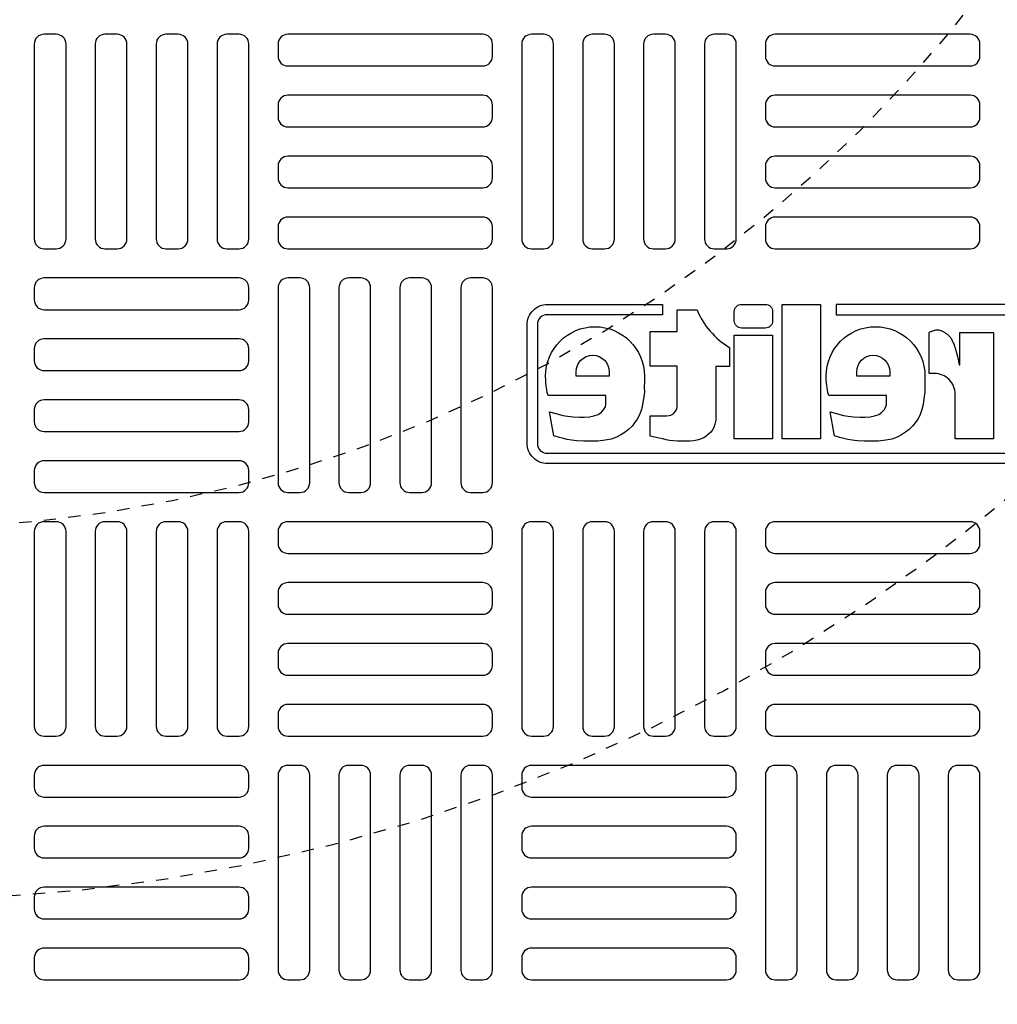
# Model space of a CAD drawing. Extents: x -169 to 7270, y -140 to 2984.
# Tile 480 of 656: x 1522 to 1530, y 1464 to 1472. Entities that reach past the tile are written whole.
import ezdxf

# ---------------------------------------------------------------- set-up
doc = ezdxf.new("R2010")
doc.units = 0
doc.header["$MEASUREMENT"] = 0
doc.linetypes.add('HIDDEN2', pattern=[0.28125, 0.1875, -0.09375])
doc.layers.get('DEFPOINTS').update_dxf_attribs({"linetype": 'CONTINUOUS'})
doc.layers.add('TANK-MANHOLE-COVER-40', color=2, linetype='CONTINUOUS')
doc.layers.add('TANK-MANHOLE-COVER-HATCH-40', color=252, linetype='CONTINUOUS')

msp = doc.modelspace()

# ---------------------------------------------------------------- linework, layer by layer
at = {"layer": 'DEFPOINTS', "color": 8, "linetype": 'HIDDEN2', "ltscale": 0.125}
msp.add_circle((1521.25097, 1479.01916), 14, dxfattribs=at)
msp.add_circle((1521.25097, 1479.01916), 14, dxfattribs=at)
msp.add_circle((1521.25097, 1479.01916), 14, dxfattribs=at)
msp.add_circle((1521.25097, 1479.01916), 14, dxfattribs=at)
at = {"layer": 'DEFPOINTS', "color": 8, "linetype": 'HIDDEN2', "ltscale": 0.5}
msp.add_circle((1521.25097, 1479.01916), 11, dxfattribs=at)
msp.add_circle((1521.25097, 1479.01916), 11, dxfattribs=at)
msp.add_circle((1521.25097, 1479.01916), 11, dxfattribs=at)
msp.add_circle((1521.25097, 1479.01916), 11, dxfattribs=at)
at = {"layer": 'TANK-MANHOLE-COVER-40', "color": 2}
for points in [[(1527.42674, 1469.82969), (1527.42674, 1469.74627), (1526.49423, 1469.74627, 0.4142136), (1526.41572, 1469.66775), (1526.41572, 1468.7053, 0.4142136), (1526.49423, 1468.62678), (1531.96197, 1468.62678), (1531.89904, 1468.54336), (1526.49914, 1468.54336, -0.4142136), (1526.33229, 1468.71021), (1526.33229, 1469.66284, -0.4142136), (1526.49914, 1469.82969)], [(1528.25656, 1469.63806), (1528.06575, 1469.63806, -0.4142136), (1528.00616, 1469.69765), (1528.00616, 1469.7701, -0.4142136), (1528.06575, 1469.82969), (1528.25656, 1469.82969, -0.4142136), (1528.31615, 1469.7701), (1528.31615, 1469.69765, -0.4142136)], [(1527.32592, 1468.76586), (1527.32592, 1468.92941), (1527.46274, 1468.92941, 0.4142136), (1527.54616, 1469.01284), (1527.54616, 1469.32998), (1527.32592, 1469.32998), (1527.32592, 1469.61069), (1527.54616, 1469.61069), (1527.54616, 1469.78461), (1527.70558, 1469.78461, 0.1618679), (1527.96755, 1469.48171), (1527.96755, 1469.32872), (1527.85615, 1469.32872), (1527.85615, 1468.894), (1527.84993, 1468.86155), (1527.84239, 1468.83607), (1527.8308, 1468.81579), (1527.81572, 1468.79783), (1527.79833, 1468.78103), (1527.77804, 1468.76423), (1527.75948, 1468.75206), (1527.71658, 1468.73468), (1527.68005, 1468.72773), (1527.64816, 1468.72426), (1527.62091, 1468.72426), (1527.58438, 1468.72426), (1527.54669, 1468.72426), (1527.51538, 1468.72657), (1527.48291, 1468.73063), (1527.45682, 1468.73584), (1527.42841, 1468.7428), (1527.39884, 1468.74917), (1527.36174, 1468.75786)], [(1526.96989, 1469.02099), (1526.96989, 1469.09436), (1526.50331, 1469.09436), (1526.49583, 1469.11697), (1526.49232, 1469.13801), (1526.48725, 1469.17151), (1526.48413, 1469.19684), (1526.48296, 1469.22099), (1526.48205, 1469.25017, -1), (1527.28024, 1469.25017), (1527.27972, 1469.21022), (1527.27879, 1469.16124), (1527.27972, 1469.11965), (1527.27232, 1469.06697), (1527.26492, 1469.02168), (1527.25567, 1468.98009), (1527.23809, 1468.93203), (1527.22237, 1468.90338), (1527.20109, 1468.87381), (1527.18074, 1468.84608), (1527.15299, 1468.81836), (1527.12432, 1468.7971), (1527.09009, 1468.77492), (1527.05587, 1468.75828), (1527.01147, 1468.74165), (1526.96337, 1468.73148), (1526.90509, 1468.72501), (1526.84404, 1468.72409), (1526.79224, 1468.72409), (1526.73582, 1468.72778), (1526.69234, 1468.73333), (1526.65719, 1468.73795), (1526.62574, 1468.74627), (1526.59337, 1468.75366), (1526.55729, 1468.76475), (1526.54987, 1468.76821), (1526.5143, 1468.96268), (1526.56583, 1468.94821), (1526.59331, 1468.93997), (1526.62171, 1468.93265), (1526.66018, 1468.92533), (1526.70323, 1468.92075), (1526.75545, 1468.91892), (1526.79392, 1468.91801), (1526.83697, 1468.92167), (1526.87178, 1468.92808), (1526.90659, 1468.93997), (1526.93316, 1468.96011), (1526.95062, 1468.97763), (1526.96514, 1469.00269)], [(1528.78035, 1468.96268), (1528.83188, 1468.94821), (1528.85936, 1468.93997), (1528.88776, 1468.93265), (1528.92623, 1468.92533), (1528.96929, 1468.92075), (1529.0215, 1468.91892), (1529.05997, 1468.91801), (1529.10303, 1468.92167), (1529.13784, 1468.92808), (1529.17264, 1468.93997), (1529.19921, 1468.96011), (1529.21667, 1468.97763), (1529.23119, 1469.00269), (1529.23595, 1469.02099), (1529.23595, 1469.09436), (1528.76937, 1469.09436), (1528.76188, 1469.11697), (1528.75838, 1469.13801), (1528.75331, 1469.17151), (1528.75019, 1469.19684), (1528.74902, 1469.22099), (1528.74811, 1469.25017, -1), (1529.5463, 1469.25017), (1529.54577, 1469.21022), (1529.54485, 1469.16124), (1529.54577, 1469.11965), (1529.53837, 1469.06697), (1529.53097, 1469.02168), (1529.52172, 1468.98009), (1529.50415, 1468.93203), (1529.48842, 1468.90338), (1529.46715, 1468.87381), (1529.4468, 1468.84608), (1529.41905, 1468.81836), (1529.39037, 1468.7971), (1529.35615, 1468.77492), (1529.32192, 1468.75828), (1529.27752, 1468.74165), (1529.22942, 1468.73148), (1529.17115, 1468.72501), (1529.1101, 1468.72409), (1529.0583, 1468.72409), (1529.00187, 1468.72778), (1528.9584, 1468.73333), (1528.92325, 1468.73795), (1528.8918, 1468.74627), (1528.85942, 1468.75366), (1528.82335, 1468.76475), (1528.81593, 1468.76821)], [(1526.72908, 1469.25017), (1526.72908, 1469.28485, -1), (1526.99584, 1469.28485), (1526.99584, 1469.25017)], [(1528.99513, 1469.25017), (1528.99513, 1469.28485, -1), (1529.2619, 1469.28485), (1529.2619, 1469.25017)]]:
    msp.add_lwpolyline(points, format="xyb", close=True, dxfattribs=at)
for points in [[(1528.70173, 1468.74258), (1528.39174, 1468.74258), (1528.39174, 1469.82969), (1528.70173, 1469.82969)], [(1530.54637, 1469.74627), (1530.54637, 1469.82969), (1528.82812, 1469.82969), (1528.82812, 1469.74627)], [(1528.31615, 1468.74258), (1528.00616, 1468.74258), (1528.00616, 1469.58184), (1528.31615, 1469.58184)]]:
    msp.add_lwpolyline(points, close=True, dxfattribs=at)
msp.add_lwpolyline([(1529.82344, 1469.34209), (1529.82923, 1469.34209), (1529.82923, 1469.60309), (1530.10044, 1469.60309), (1530.10044, 1468.74258), (1529.79045, 1468.74258), (1529.79045, 1469.10444, 0.4142136), (1529.6236, 1469.2713), (1529.5799, 1469.2713), (1529.5799, 1469.60309, -0.0155145), (1529.59348, 1469.60992, -0.0247331), (1529.60232, 1469.61351, -0.0059457), (1529.61798, 1469.61878, -0.0128698), (1529.6253, 1469.62094, -0.049414), (1529.64178, 1469.62364, -0.0539295), (1529.65708, 1469.62297, -0.0366274), (1529.67157, 1469.61965, -0.0425645), (1529.68344, 1469.61486, -0.0062906), (1529.6938, 1469.60946, -0.008872), (1529.70102, 1469.60541, -0.0093213), (1529.71256, 1469.59837, -0.0097415), (1529.72333, 1469.59122, -0.0289061), (1529.73353, 1469.58325, -0.0276934), (1529.74317, 1469.57379, -0.0266299), (1529.75224, 1469.56271, -0.0416471), (1529.75703, 1469.55489, -0.0002646), (1529.76198, 1469.54504, -0.0001633), (1529.76998, 1469.52907, -0.000116), (1529.7792, 1469.51067, -0.0006659), (1529.7808, 1469.50746, -0.0348426), (1529.7834, 1469.50117, -0.014153), (1529.78824, 1469.48517, -0.0016759), (1529.79196, 1469.47129, 0.0030302), (1529.79568, 1469.45742, 0.0003982), (1529.79939, 1469.44393, -0.0007237), (1529.80311, 1469.43045, -0.0016601), (1529.8075, 1469.41422, -0.0066972), (1529.80852, 1469.41018, -0.0037939), (1529.80938, 1469.40644, -0.0006926), (1529.81393, 1469.38587, -0.0002719), (1529.81448, 1469.38336, -0.0000196), (1529.82204, 1469.34871, -0.0026773), (1529.82311, 1469.34367, -0.0001013), (1529.82344, 1469.34209)], format="xyb", dxfattribs=at)
at = {"layer": 'TANK-MANHOLE-COVER-40', "color": 4, "linetype": 'Continuous'}
msp.add_circle((1521.2502, 1479.01916), 22.63902, dxfattribs=at)
at = {"layer": 'TANK-MANHOLE-COVER-40', "color": 1, "linetype": 'Continuous'}
msp.add_circle((1521.2502, 1479.01916), 22.44094, dxfattribs=at)
at = {"layer": 'TANK-MANHOLE-COVER-40', "color": 2, "linetype": 'Continuous'}
msp.add_circle((1521.2502, 1479.01916), 21.65354, dxfattribs=at)
at = {"layer": 'TANK-MANHOLE-COVER-HATCH-40', "linetype": 'Continuous', "flags": 128}
for points in [[(1522.4313, 1472.01129, 0.4142136), (1522.35256, 1471.93255), (1522.35256, 1470.35774, 0.4142136), (1522.4313, 1470.279), (1522.52973, 1470.279, 0.4142136), (1522.60847, 1470.35774), (1522.60847, 1471.93255, 0.4142136), (1522.52973, 1472.01129)], [(1522.92343, 1472.01129, 0.4142136), (1522.84469, 1471.93255), (1522.84469, 1470.35774, 0.4142136), (1522.92343, 1470.279), (1523.02185, 1470.279, 0.4142136), (1523.10059, 1470.35774), (1523.10059, 1471.93255, 0.4142136), (1523.02185, 1472.01129)], [(1523.41555, 1472.01129, 0.4142136), (1523.33681, 1471.93255), (1523.33681, 1470.35774, 0.4142136), (1523.41555, 1470.279), (1523.51398, 1470.279, 0.4142136), (1523.59272, 1470.35774), (1523.59272, 1471.93255, 0.4142136), (1523.51398, 1472.01129)], [(1523.90768, 1472.01129, 0.4142136), (1523.82894, 1471.93255), (1523.82894, 1470.35774, 0.4142136), (1523.90768, 1470.279), (1524.0061, 1470.279, 0.4142136), (1524.08485, 1470.35774), (1524.08485, 1471.93255, 0.4142136), (1524.0061, 1472.01129)], [(1524.32107, 1471.83412, 0.4142136), (1524.39981, 1471.75538), (1525.97461, 1471.75538, 0.4142136), (1526.05335, 1471.83412), (1526.05335, 1471.93255, 0.4142136), (1525.97461, 1472.01129), (1524.39981, 1472.01129, 0.4142136), (1524.32107, 1471.93255)], [(1526.36831, 1472.01129, 0.4142136), (1526.28957, 1471.93255), (1526.28957, 1470.35774, 0.4142136), (1526.36831, 1470.279), (1526.46673, 1470.279, 0.4142136), (1526.54547, 1470.35774), (1526.54547, 1471.93255, 0.4142136), (1526.46673, 1472.01129)], [(1526.86044, 1472.01129, 0.4142136), (1526.7817, 1471.93255), (1526.7817, 1470.35774, 0.4142136), (1526.86044, 1470.279), (1526.95886, 1470.279, 0.4142136), (1527.0376, 1470.35774), (1527.0376, 1471.93255, 0.4142136), (1526.95886, 1472.01129)], [(1527.35256, 1472.01129, 0.4142136), (1527.27382, 1471.93255), (1527.27382, 1470.35774, 0.4142136), (1527.35256, 1470.279), (1527.45099, 1470.279, 0.4142136), (1527.52973, 1470.35774), (1527.52973, 1471.93255, 0.4142136), (1527.45099, 1472.01129)], [(1527.84469, 1472.01129, 0.4142136), (1527.76595, 1471.93255), (1527.76595, 1470.35774, 0.4142136), (1527.84469, 1470.279), (1527.94311, 1470.279, 0.4142136), (1528.02185, 1470.35774), (1528.02185, 1471.93255, 0.4142136), (1527.94311, 1472.01129)], [(1528.25807, 1471.83412, 0.4142136), (1528.33681, 1471.75538), (1529.91162, 1471.75538, 0.4142136), (1529.99036, 1471.83412), (1529.99036, 1471.93255, 0.4142136), (1529.91162, 1472.01129), (1528.33681, 1472.01129, 0.4142136), (1528.25807, 1471.93255)], [(1524.32107, 1471.34199, 0.4142136), (1524.39981, 1471.26325), (1525.97461, 1471.26325, 0.4142136), (1526.05335, 1471.34199), (1526.05335, 1471.44042, 0.4142136), (1525.97461, 1471.51916), (1524.39981, 1471.51916, 0.4142136), (1524.32107, 1471.44042)], [(1528.25807, 1471.34199, 0.4142136), (1528.33681, 1471.26325), (1529.91162, 1471.26325, 0.4142136), (1529.99036, 1471.34199), (1529.99036, 1471.44042, 0.4142136), (1529.91162, 1471.51916), (1528.33681, 1471.51916, 0.4142136), (1528.25807, 1471.44042)], [(1524.32107, 1470.84987, 0.4142136), (1524.39981, 1470.77113), (1525.97461, 1470.77113, 0.4142136), (1526.05335, 1470.84987), (1526.05335, 1470.94829, 0.4142136), (1525.97461, 1471.02703), (1524.39981, 1471.02703, 0.4142136), (1524.32107, 1470.94829)], [(1528.25807, 1470.84987, 0.4142136), (1528.33681, 1470.77113), (1529.91162, 1470.77113, 0.4142136), (1529.99036, 1470.84987), (1529.99036, 1470.94829, 0.4142136), (1529.91162, 1471.02703), (1528.33681, 1471.02703, 0.4142136), (1528.25807, 1470.94829)], [(1524.32107, 1470.35774, 0.4142136), (1524.39981, 1470.279), (1525.97461, 1470.279, 0.4142136), (1526.05335, 1470.35774), (1526.05335, 1470.45617, 0.4142136), (1525.97461, 1470.53491), (1524.39981, 1470.53491, 0.4142136), (1524.32107, 1470.45617)], [(1528.25807, 1470.35774, 0.4142136), (1528.33681, 1470.279), (1529.91162, 1470.279, 0.4142136), (1529.99036, 1470.35774), (1529.99036, 1470.45617, 0.4142136), (1529.91162, 1470.53491), (1528.33681, 1470.53491, 0.4142136), (1528.25807, 1470.45617)], [(1524.08485, 1469.96404, 0.4142136), (1524.0061, 1470.04278), (1522.4313, 1470.04278, 0.4142136), (1522.35256, 1469.96404), (1522.35256, 1469.86562, 0.4142136), (1522.4313, 1469.78688), (1524.0061, 1469.78688, 0.4142136), (1524.08485, 1469.86562)], [(1524.39981, 1470.04278, 0.4142136), (1524.32107, 1469.96404), (1524.32107, 1468.38924, 0.4142136), (1524.39981, 1468.3105), (1524.49823, 1468.3105, 0.4142136), (1524.57697, 1468.38924), (1524.57697, 1469.96404, 0.4142136), (1524.49823, 1470.04278)], [(1524.89193, 1470.04278, 0.4142136), (1524.81319, 1469.96404), (1524.81319, 1468.38924, 0.4142136), (1524.89193, 1468.3105), (1524.99036, 1468.3105, 0.4142136), (1525.0691, 1468.38924), (1525.0691, 1469.96404, 0.4142136), (1524.99036, 1470.04278)], [(1525.38406, 1470.04278, 0.4142136), (1525.30532, 1469.96404), (1525.30532, 1468.38924, 0.4142136), (1525.38406, 1468.3105), (1525.48248, 1468.3105, 0.4142136), (1525.56122, 1468.38924), (1525.56122, 1469.96404, 0.4142136), (1525.48248, 1470.04278)], [(1525.87618, 1470.04278, 0.4142136), (1525.79744, 1469.96404), (1525.79744, 1468.38924, 0.4142136), (1525.87618, 1468.3105), (1525.97461, 1468.3105, 0.4142136), (1526.05335, 1468.38924), (1526.05335, 1469.96404, 0.4142136), (1525.97461, 1470.04278)], [(1524.08485, 1469.47192, 0.4142136), (1524.0061, 1469.55066), (1522.4313, 1469.55066, 0.4142136), (1522.35256, 1469.47192), (1522.35256, 1469.37349, 0.4142136), (1522.4313, 1469.29475), (1524.0061, 1469.29475, 0.4142136), (1524.08485, 1469.37349)], [(1524.08485, 1468.97979, 0.4142136), (1524.0061, 1469.05853), (1522.4313, 1469.05853, 0.4142136), (1522.35256, 1468.97979), (1522.35256, 1468.88136, 0.4142136), (1522.4313, 1468.80262), (1524.0061, 1468.80262, 0.4142136), (1524.08485, 1468.88136)], [(1524.08485, 1468.48766, 0.4142136), (1524.0061, 1468.5664), (1522.4313, 1468.5664, 0.4142136), (1522.35256, 1468.48766), (1522.35256, 1468.38924, 0.4142136), (1522.4313, 1468.3105), (1524.0061, 1468.3105, 0.4142136), (1524.08485, 1468.38924)], [(1522.4313, 1468.07428, 0.4142136), (1522.35256, 1467.99554), (1522.35256, 1466.42073, 0.4142136), (1522.4313, 1466.34199), (1522.52973, 1466.34199, 0.4142136), (1522.60847, 1466.42073), (1522.60847, 1467.99554, 0.4142136), (1522.52973, 1468.07428)], [(1522.92343, 1468.07428, 0.4142136), (1522.84469, 1467.99554), (1522.84469, 1466.42073, 0.4142136), (1522.92343, 1466.34199), (1523.02185, 1466.34199, 0.4142136), (1523.10059, 1466.42073), (1523.10059, 1467.99554, 0.4142136), (1523.02185, 1468.07428)], [(1523.41555, 1468.07428, 0.4142136), (1523.33681, 1467.99554), (1523.33681, 1466.42073, 0.4142136), (1523.41555, 1466.34199), (1523.51398, 1466.34199, 0.4142136), (1523.59272, 1466.42073), (1523.59272, 1467.99554, 0.4142136), (1523.51398, 1468.07428)], [(1523.90768, 1468.07428, 0.4142136), (1523.82894, 1467.99554), (1523.82894, 1466.42073, 0.4142136), (1523.90768, 1466.34199), (1524.0061, 1466.34199, 0.4142136), (1524.08485, 1466.42073), (1524.08485, 1467.99554, 0.4142136), (1524.0061, 1468.07428)], [(1524.32107, 1467.89711, 0.4142136), (1524.39981, 1467.81837), (1525.97461, 1467.81837, 0.4142136), (1526.05335, 1467.89711), (1526.05335, 1467.99554, 0.4142136), (1525.97461, 1468.07428), (1524.39981, 1468.07428, 0.4142136), (1524.32107, 1467.99554)], [(1526.36831, 1468.07428, 0.4142136), (1526.28957, 1467.99554), (1526.28957, 1466.42073, 0.4142136), (1526.36831, 1466.34199), (1526.46673, 1466.34199, 0.4142136), (1526.54547, 1466.42073), (1526.54547, 1467.99554, 0.4142136), (1526.46673, 1468.07428)], [(1526.86044, 1468.07428, 0.4142136), (1526.7817, 1467.99554), (1526.7817, 1466.42073, 0.4142136), (1526.86044, 1466.34199), (1526.95886, 1466.34199, 0.4142136), (1527.0376, 1466.42073), (1527.0376, 1467.99554, 0.4142136), (1526.95886, 1468.07428)], [(1527.35256, 1468.07428, 0.4142136), (1527.27382, 1467.99554), (1527.27382, 1466.42073, 0.4142136), (1527.35256, 1466.34199), (1527.45099, 1466.34199, 0.4142136), (1527.52973, 1466.42073), (1527.52973, 1467.99554, 0.4142136), (1527.45099, 1468.07428)], [(1527.84469, 1468.07428, 0.4142136), (1527.76595, 1467.99554), (1527.76595, 1466.42073, 0.4142136), (1527.84469, 1466.34199), (1527.94311, 1466.34199, 0.4142136), (1528.02185, 1466.42073), (1528.02185, 1467.99554, 0.4142136), (1527.94311, 1468.07428)], [(1528.25807, 1467.89711, 0.4142136), (1528.33681, 1467.81837), (1529.91162, 1467.81837, 0.4142136), (1529.99036, 1467.89711), (1529.99036, 1467.99554, 0.4142136), (1529.91162, 1468.07428), (1528.33681, 1468.07428, 0.4142136), (1528.25807, 1467.99554)], [(1524.32107, 1467.40499, 0.4142136), (1524.39981, 1467.32625), (1525.97461, 1467.32625, 0.4142136), (1526.05335, 1467.40499), (1526.05335, 1467.50341, 0.4142136), (1525.97461, 1467.58215), (1524.39981, 1467.58215, 0.4142136), (1524.32107, 1467.50341)], [(1528.25807, 1467.40499, 0.4142136), (1528.33681, 1467.32625), (1529.91162, 1467.32625, 0.4142136), (1529.99036, 1467.40499), (1529.99036, 1467.50341, 0.4142136), (1529.91162, 1467.58215), (1528.33681, 1467.58215, 0.4142136), (1528.25807, 1467.50341)], [(1524.32107, 1466.91286, 0.4142136), (1524.39981, 1466.83412), (1525.97461, 1466.83412, 0.4142136), (1526.05335, 1466.91286), (1526.05335, 1467.01129, 0.4142136), (1525.97461, 1467.09003), (1524.39981, 1467.09003, 0.4142136), (1524.32107, 1467.01129)], [(1528.25807, 1466.91286, 0.4142136), (1528.33681, 1466.83412), (1529.91162, 1466.83412, 0.4142136), (1529.99036, 1466.91286), (1529.99036, 1467.01129, 0.4142136), (1529.91162, 1467.09003), (1528.33681, 1467.09003, 0.4142136), (1528.25807, 1467.01129)], [(1524.32107, 1466.42073, 0.4142136), (1524.39981, 1466.34199), (1525.97461, 1466.34199, 0.4142136), (1526.05335, 1466.42073), (1526.05335, 1466.51916, 0.4142136), (1525.97461, 1466.5979), (1524.39981, 1466.5979, 0.4142136), (1524.32107, 1466.51916)], [(1528.25807, 1466.42073, 0.4142136), (1528.33681, 1466.34199), (1529.91162, 1466.34199, 0.4142136), (1529.99036, 1466.42073), (1529.99036, 1466.51916, 0.4142136), (1529.91162, 1466.5979), (1528.33681, 1466.5979, 0.4142136), (1528.25807, 1466.51916)], [(1524.08485, 1466.02703, 0.4142136), (1524.0061, 1466.10577), (1522.4313, 1466.10577, 0.4142136), (1522.35256, 1466.02703), (1522.35256, 1465.92861, 0.4142136), (1522.4313, 1465.84987), (1524.0061, 1465.84987, 0.4142136), (1524.08485, 1465.92861)], [(1524.39981, 1466.10577, 0.4142136), (1524.32107, 1466.02703), (1524.32107, 1464.45223, 0.4142136), (1524.39981, 1464.37349), (1524.49823, 1464.37349, 0.4142136), (1524.57697, 1464.45223), (1524.57697, 1466.02703, 0.4142136), (1524.49823, 1466.10577)], [(1524.89193, 1466.10577, 0.4142136), (1524.81319, 1466.02703), (1524.81319, 1464.45223, 0.4142136), (1524.89193, 1464.37349), (1524.99036, 1464.37349, 0.4142136), (1525.0691, 1464.45223), (1525.0691, 1466.02703, 0.4142136), (1524.99036, 1466.10577)], [(1525.38406, 1466.10577, 0.4142136), (1525.30532, 1466.02703), (1525.30532, 1464.45223, 0.4142136), (1525.38406, 1464.37349), (1525.48248, 1464.37349, 0.4142136), (1525.56122, 1464.45223), (1525.56122, 1466.02703, 0.4142136), (1525.48248, 1466.10577)], [(1525.87618, 1466.10577, 0.4142136), (1525.79744, 1466.02703), (1525.79744, 1464.45223, 0.4142136), (1525.87618, 1464.37349), (1525.97461, 1464.37349, 0.4142136), (1526.05335, 1464.45223), (1526.05335, 1466.02703, 0.4142136), (1525.97461, 1466.10577)], [(1528.02185, 1466.02703, 0.4142136), (1527.94311, 1466.10577), (1526.36831, 1466.10577, 0.4142136), (1526.28957, 1466.02703), (1526.28957, 1465.92861, 0.4142136), (1526.36831, 1465.84987), (1527.94311, 1465.84987, 0.4142136), (1528.02185, 1465.92861)], [(1528.33681, 1466.10577, 0.4142136), (1528.25807, 1466.02703), (1528.25807, 1464.45223, 0.4142136), (1528.33681, 1464.37349), (1528.43524, 1464.37349, 0.4142136), (1528.51398, 1464.45223), (1528.51398, 1466.02703, 0.4142136), (1528.43524, 1466.10577)], [(1528.82894, 1466.10577, 0.4142136), (1528.7502, 1466.02703), (1528.7502, 1464.45223, 0.4142136), (1528.82894, 1464.37349), (1528.92736, 1464.37349, 0.4142136), (1529.0061, 1464.45223), (1529.0061, 1466.02703, 0.4142136), (1528.92736, 1466.10577)], [(1529.32107, 1466.10577, 0.4142136), (1529.24233, 1466.02703), (1529.24233, 1464.45223, 0.4142136), (1529.32107, 1464.37349), (1529.41949, 1464.37349, 0.4142136), (1529.49823, 1464.45223), (1529.49823, 1466.02703, 0.4142136), (1529.41949, 1466.10577)], [(1529.81319, 1466.10577, 0.4142136), (1529.73445, 1466.02703), (1529.73445, 1464.45223, 0.4142136), (1529.81319, 1464.37349), (1529.91162, 1464.37349, 0.4142136), (1529.99036, 1464.45223), (1529.99036, 1466.02703, 0.4142136), (1529.91162, 1466.10577)], [(1524.08485, 1465.53491, 0.4142136), (1524.0061, 1465.61365), (1522.4313, 1465.61365, 0.4142136), (1522.35256, 1465.53491), (1522.35256, 1465.43648, 0.4142136), (1522.4313, 1465.35774), (1524.0061, 1465.35774, 0.4142136), (1524.08485, 1465.43648)], [(1528.02185, 1465.53491, 0.4142136), (1527.94311, 1465.61365), (1526.36831, 1465.61365, 0.4142136), (1526.28957, 1465.53491), (1526.28957, 1465.43648, 0.4142136), (1526.36831, 1465.35774), (1527.94311, 1465.35774, 0.4142136), (1528.02185, 1465.43648)], [(1524.08485, 1465.04278, 0.4142136), (1524.0061, 1465.12152), (1522.4313, 1465.12152, 0.4142136), (1522.35256, 1465.04278), (1522.35256, 1464.94436, 0.4142136), (1522.4313, 1464.86562), (1524.0061, 1464.86562, 0.4142136), (1524.08485, 1464.94436)], [(1528.02185, 1465.04278, 0.4142136), (1527.94311, 1465.12152), (1526.36831, 1465.12152, 0.4142136), (1526.28957, 1465.04278), (1526.28957, 1464.94436, 0.4142136), (1526.36831, 1464.86562), (1527.94311, 1464.86562, 0.4142136), (1528.02185, 1464.94436)], [(1524.08485, 1464.55066, 0.4142136), (1524.0061, 1464.6294), (1522.4313, 1464.6294, 0.4142136), (1522.35256, 1464.55066), (1522.35256, 1464.45223, 0.4142136), (1522.4313, 1464.37349), (1524.0061, 1464.37349, 0.4142136), (1524.08485, 1464.45223)], [(1528.02185, 1464.55066, 0.4142136), (1527.94311, 1464.6294), (1526.36831, 1464.6294, 0.4142136), (1526.28957, 1464.55066), (1526.28957, 1464.45223, 0.4142136), (1526.36831, 1464.37349), (1527.94311, 1464.37349, 0.4142136), (1528.02185, 1464.45223)]]:
    msp.add_lwpolyline(points, format="xyb", close=True, dxfattribs=at)

doc.saveas('drawing.dxf')
